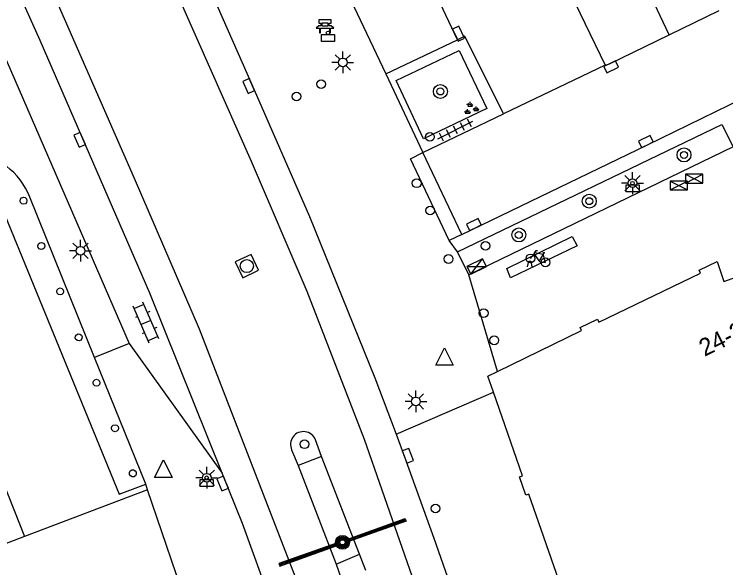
# Model space of a CAD drawing. Extents: x 132998 to 136004, y 396998 to 398512.
# Drawn here: x 134411.25 to 134452.04, y 397301.28 to 397333.02 of the extents above; entities that cross this region are included whole.
import ezdxf

# ---------------------------------------------------------------- set-up
doc = ezdxf.new("R2010")
doc.units = 0
for name, color, linetype in [('gg-anno-huisnummerreeks BGT', 7, 'Continuous'), ('gg-bbg-hoofdgebouw', 7, 'Continuous'), ('gg-bbg-onder overbouw', 7, 'Continuous'), ('gg-bbg-pand overbouw', 7, 'Continuous'), ('gg-bbg-pilaar onder overbouw', 7, 'Continuous'), ('gg-bbg-tussenscheiding', 7, 'Continuous'), ('gg-knt-verharding', 7, 'Continuous'), ('gg-knt-verharding nz', 7, 'Continuous'), ('gt-grn-weggrens', 7, 'Continuous'), ('gt-knt-lijn portaal', 7, 'Continuous'), ('gt-symb-afvalbak', 7, 'Continuous'), ('gt-symb-bank', 7, 'Continuous'), ('gt-symb-boom', 7, 'Continuous'), ('gt-symb-elektrakast', 7, 'Continuous'), ('gt-symb-fietsenrek', 7, 'Continuous'), ('gt-symb-groenvak', 7, 'Continuous'), ('gt-symb-kast', 7, 'Continuous'), ('gt-symb-klinker verharding', 7, 'Continuous'), ('gt-symb-kolk', 7, 'Continuous'), ('gt-symb-lichtmast', 7, 'Continuous'), ('gt-symb-paal', 7, 'Continuous'), ('gt-symb-portaalmast', 7, 'Continuous'), ('gt-symb-rioolschacht', 7, 'Continuous'), ('gt-symb-tegel verharding', 7, 'Continuous'), ('gt-symb-verkeersbordpaal', 7, 'Continuous'), ('gt-symb-verkeersregelinstallatiepaal', 7, 'Continuous'), ('gt-symb-waterafsluiter', 7, 'Continuous')]:
    doc.layers.add(name, color=color, linetype=linetype)

# ---------------------------------------------------------------- blocks, each defined once
blk = doc.blocks.new('gt0-KAST')
at = {"layer": 'gt-symb-kast'}
for p, q in [((-0.501, -0.249), (0.501, 0.249)), ((-0.501, 0.249), (0.501, -0.249))]:
    blk.add_line(p, q, dxfattribs=at)
blk.add_lwpolyline([(0.501, 0.249), (-0.501, 0.249), (-0.501, -0.249), (0.501, -0.249)], close=True, dxfattribs=at)
blk = doc.blocks.new('gt0-BOOM')
at = {"layer": 'gt-symb-boom'}
for radius in [0.4, 0.2]:
    blk.add_circle((0, 0), radius, dxfattribs=at)
blk = doc.blocks.new('gt0-KOLK')
at = {"layer": 'gt-symb-kolk'}
blk.add_lwpolyline([(0, 0), (0.375, 0), (0.375, 0.4), (-0.375, 0.4), (-0.375, 0), (0, 0)], dxfattribs=at)
blk = doc.blocks.new('gt0-PAAL')
at = {"layer": 'gt-symb-paal'}
blk.add_circle((0, 0), 0.25, dxfattribs=at)
blk = doc.blocks.new('gt0-ABAK')
at = {"layer": 'gt-symb-afvalbak'}
blk.add_lwpolyline([(0.375, -0.5), (-0.375, -0.5), (-0.375, -0.1), (0.375, -0.1)], close=True, dxfattribs=at)
blk.add_circle((0, 0), 0.1, dxfattribs=at)
blk = doc.blocks.new('gt0-LMAST')
at = {"layer": 'gt-symb-lichtmast'}
for p, q in [((-0.182, 0.173), (-0.447, 0.438)), ((-0.005, 0.246), (-0.005, 0.621)), ((0.172, 0.173), (0.437, 0.438)), ((-0.255, -0.004), (-0.63, -0.004)), ((-0.182, -0.181), (-0.447, -0.446)), ((-0.005, -0.254), (-0.005, -0.629)), ((0.437, -0.446), (0.172, -0.181)), ((0.245, -0.004), (0.62, -0.004))]:
    blk.add_line(p, q, dxfattribs=at)
blk.add_circle((-0.005, -0.004), 0.25, dxfattribs=at)
blk = doc.blocks.new('gt0-VPAAL')
at = {"layer": 'gt-symb-verkeersbordpaal'}
blk.add_circle((0, 0), 0.25, dxfattribs=at)
blk = doc.blocks.new('gt0-TEG1')
at = {"layer": 'gt-symb-tegel verharding'}
for p, q in [((-1.125, 0), (1.125, 0)), ((-0.9, -0.25), (-0.9, 0.25)), ((-0.45, -0.25), (-0.45, 0.25)), ((0, -0.25), (0, 0.25)), ((0.45, -0.25), (0.45, 0.25)), ((0.9, -0.25), (0.9, 0.25))]:
    blk.add_line(p, q, dxfattribs=at)
blk = doc.blocks.new('gt0-GRVAK')
at = {"layer": 'gt-symb-groenvak'}
for p, q in [((-0.11, 0.189), (-0.228, 0.24)), ((-0.182, 0.153), (0.088, 0.153)), ((-0.091, 0.211), (-0.156, 0.322)), ((-0.047, 0.214), (-0.047, 0.393)), ((-0.004, 0.211), (0.061, 0.322)), ((0.015, 0.189), (0.133, 0.24)), ((0.262, -0.052), (0.197, 0.059)), ((0.305, -0.049), (0.305, 0.13)), ((0.349, -0.052), (0.414, 0.059)), ((-0.245, -0.228), (-0.363, -0.177)), ((-0.318, -0.264), (-0.047, -0.264)), ((-0.226, -0.206), (-0.291, -0.095)), ((-0.183, -0.203), (-0.183, -0.024)), ((-0.139, -0.206), (-0.074, -0.095)), ((-0.12, -0.228), (-0.002, -0.177)), ((0.243, -0.074), (0.125, -0.023)), ((0.17, -0.11), (0.441, -0.11)), ((0.368, -0.074), (0.486, -0.023))]:
    blk.add_line(p, q, dxfattribs=at)
blk = doc.blocks.new('gt0-WAFSL')
at = {"layer": 'gt-symb-waterafsluiter'}
for p, q in [((-0.5, -0.333), (0, 0.667)), ((0, 0.667), (0.5, -0.333)), ((0.5, -0.333), (-0.5, -0.333))]:
    blk.add_line(p, q, dxfattribs=at)
blk = doc.blocks.new('gt0-FREK')
at = {"layer": 'gt-symb-fietsenrek'}
for p, q in [((0.259, 0.762), (0.294, 0.823)), ((0.294, 0.823), (0.767, 0.714)), ((0.757, 0.841), (0.866, 0.816)), ((0.767, 0.714), (0.84, 0.822)), ((0.54, 0.335), (0.259, 0.762)), ((0.767, 0.714), (0.54, 0.335)), ((0.895, 0.252), (0.767, 0.714))]:
    blk.add_line(p, q, dxfattribs=at)
for points in [[(0.294, 0.823), (0.36, 0.937), (0.452, 0.935)], [(0.036, 0.476), (0.228, 0.708), (0.259, 0.762)], [(-0.124, 0), (-0.047, 0.312), (0.053, 0.312), (0.12, 0)], [(0.54, 0.335), (0.555, 0.305), (0.895, 0.252)]]:
    blk.add_lwpolyline(points, dxfattribs=at)
for centre in [(0.036, 0.476), (0.895, 0.252)]:
    blk.add_circle(centre, 0.252, dxfattribs=at)
blk = doc.blocks.new('gt0-EKAST')
at = {"layer": 'gt-symb-elektrakast'}
for p, q in [((-0.501, -0.249), (0.501, 0.249)), ((-0.501, 0.249), (0.501, -0.249))]:
    blk.add_line(p, q, dxfattribs=at)
blk.add_lwpolyline([(0.501, 0.249), (-0.501, 0.249), (-0.501, -0.249), (0.501, -0.249)], close=True, dxfattribs=at)
blk = doc.blocks.new('gt0-BANK')
at = {"layer": 'gt-symb-bank'}
for p, q in [((-0.243, 0.547), (-0.243, 0.412)), ((0.244, 0.487), (0.244, 0.547)), ((-0.504, 0.274), (-0.322, 0.274)), ((-0.314, 0.265), (-0.314, 0.007)), ((-0.308, 0), (-0.266, 0)), ((-0.258, 0.009), (-0.258, 0.265)), ((-0.251, 0.274), (0.252, 0.274)), ((0.26, 0.265), (0.26, 0.007)), ((0.266, 0), (0.305, 0)), ((0.311, 0.007), (0.311, 0.265)), ((0.319, 0.274), (0.501, 0.274))]:
    blk.add_line(p, q, dxfattribs=at)
for points in [[(-0.362, 0.761), (-0.362, 0.554), (-0.251, 0.554)], [(0.252, 0.554), (0.359, 0.554), (0.359, 0.761), (-0.362, 0.761)], [(-0.251, 0.404), (-0.362, 0.404), (-0.504, 0.274)], [(0.501, 0.274), (0.359, 0.404), (0.244, 0.404)]]:
    blk.add_lwpolyline(points, dxfattribs=at)
for centre, start, end in [((-0.308, 0.007), 180, 270), ((0.266, 0.007), 180, 270), ((0.305, 0.007), 270, 0)]:
    blk.add_arc(centre, 0.00643, start, end, dxfattribs=at)
for points, degree in [([(-0.251, 0.554), (-0.243, 0.553), (-0.243, 0.547)], 2), ([(-0.243, 0.412), (-0.243, 0.404), (-0.251, 0.404)], 2), ([(-0.18, 0.554), (0, 0.554), (0.18, 0.554), (0.189, 0.553), (0.189, 0.547), (0.189, 0.48), (0.189, 0.412), (0.189, 0.404), (0.18, 0.404), (0, 0.404), (-0.18, 0.404), (-0.188, 0.404), (-0.188, 0.412), (-0.188, 0.48), (-0.188, 0.547), (-0.186, 0.554), (-0.18, 0.554)], 3), ([(0.244, 0.547), (0.245, 0.554), (0.252, 0.554)], 2), ([(0.244, 0.404), (0.244, 0.462), (0.244, 0.487)], 2), ([(-0.322, 0.274), (-0.314, 0.273), (-0.314, 0.265)], 2), ([(-0.266, 0), (-0.258, 0), (-0.258, 0.009)], 2), ([(-0.258, 0.265), (-0.257, 0.274), (-0.251, 0.274)], 2), ([(0.252, 0.274), (0.26, 0.273), (0.26, 0.265)], 2), ([(0.311, 0.265), (0.312, 0.274), (0.319, 0.274)], 2)]:
    blk.add_open_spline(points, degree=degree, dxfattribs=at)
blk = doc.blocks.new('gt0-KL1')
at = {"layer": 'gt-symb-klinker verharding'}
for p, q in [((-0.5, 0.3), (-0.5, 0.45)), ((0.5, 0.3), (0.5, 0.45)), ((-1.15, 0.3), (1.15, 0.3)), ((-1, -0.3), (-1, 0.3)), ((0, -0.3), (0, 0.3)), ((1, -0.3), (1, 0.3)), ((-1.15, -0.3), (1.15, -0.3)), ((-0.5, -0.45), (-0.5, -0.3)), ((0.5, -0.45), (0.5, -0.3))]:
    blk.add_line(p, q, dxfattribs=at)
blk = doc.blocks.new('gt0-RS')
at = {"layer": 'gt-symb-rioolschacht'}
blk.add_lwpolyline([(-0.5, -0.5), (0.5, -0.5), (0.5, 0.5), (-0.5, 0.5)], close=True, dxfattribs=at)
blk.add_circle((0, 0), 0.375, dxfattribs=at)
blk = doc.blocks.new('gt0-VIPAAL')
at = {"layer": 'gt-symb-verkeersregelinstallatiepaal'}
blk.add_circle((0, 0), 0.25, dxfattribs=at)
blk = doc.blocks.new('gt0-PORTM')
at = {"layer": 'gt-symb-portaalmast'}
for radius in [0.4, 0.33, 0.27, 0.21, 0.15]:
    blk.add_circle((0, 0), radius, dxfattribs=at)

msp = doc.modelspace()

# ---------------------------------------------------------------- linework, layer by layer
at = {"layer": 'gg-bbg-hoofdgebouw'}
msp.add_line((134418.898, 397305.749), (134418.79, 397306.07), dxfattribs=at)
for points in [[(134438.944, 397312.541), (134443.772, 397314.882), (134443.69, 397315.053), (134444.685, 397315.53), (134444.768, 397315.361), (134450.586, 397318.181), (134450.504, 397318.353), (134451.537, 397318.846), (134451.935, 397317.694), (134453.88, 397318.407), (134453.265, 397319.687), (134455.138, 397320.588), (134455.227, 397320.414), (134461.577, 397323.479), (134461.494, 397323.65), (134462.477, 397324.128), (134462.39, 397324.308), (134463.007, 397324.609)], [(134438.716, 397311.345), (134438.391, 397312.273), (134438.944, 397312.541)], [(134448.862, 397280.734), (134447.41, 397286.241), (134447.226, 397286.191), (134446.939, 397287.252), (134447.097, 397287.298), (134445.221, 397292.667), (134445.041, 397292.605), (134444.685, 397293.646), (134444.858, 397293.708), (134442.987, 397299.086), (134442.805, 397299.029), (134442.446, 397300.069), (134442.626, 397300.131), (134440.748, 397305.51), (134440.575, 397305.453), (134440.211, 397306.494), (134440.391, 397306.557), (134438.716, 397311.345)], [(134424.075, 397290.429), (134420.525, 397300.936), (134418.898, 397305.749)]]:
    msp.add_lwpolyline(points, dxfattribs=at)
at = {"layer": 'gg-bbg-onder overbouw'}
msp.add_lwpolyline([(134410.56, 397321.89), (134417.26, 397305.5), (134418.79, 397306.07)], dxfattribs=at)
at = {"layer": 'gg-bbg-pand overbouw'}
for p, q in [((134415.854, 397313.337), (134412.14, 397322.53)), ((134418.79, 397306.07), (134415.854, 397313.337))]:
    msp.add_line(p, q, dxfattribs=at)
msp.add_arc((134408.36, 397321.068), 4.053, 21.1507, 84.696, dxfattribs=at)
at = {"layer": 'gg-bbg-pilaar onder overbouw'}
for points in [[(134411.953, 397322.435), (134411.984, 397322.336), (134411.962, 397322.235), (134411.892, 397322.158), (134411.794, 397322.127), (134411.693, 397322.149), (134411.616, 397322.219), (134411.585, 397322.318), (134411.607, 397322.419), (134411.677, 397322.495), (134411.775, 397322.527), (134411.876, 397322.505), (134411.953, 397322.435)], [(134412.988, 397319.816), (134413.006, 397319.714), (134412.97, 397319.617), (134412.891, 397319.55), (134412.789, 397319.532), (134412.691, 397319.568), (134412.625, 397319.648), (134412.607, 397319.75), (134412.643, 397319.847), (134412.722, 397319.913), (134412.824, 397319.931), (134412.922, 397319.895), (134412.988, 397319.816)], [(134413.885, 397317.327), (134413.985, 397317.3), (134414.059, 397317.227), (134414.085, 397317.127), (134414.059, 397317.027), (134413.985, 397316.953), (134413.885, 397316.927), (134413.785, 397316.953), (134413.712, 397317.027), (134413.685, 397317.127), (134413.712, 397317.227), (134413.785, 397317.3), (134413.885, 397317.327)], [(134415.101, 397314.62), (134415.143, 397314.525), (134415.133, 397314.422), (134415.073, 397314.338), (134414.979, 397314.296), (134414.876, 397314.306), (134414.792, 397314.366), (134414.749, 397314.46), (134414.759, 397314.563), (134414.819, 397314.647), (134414.913, 397314.69), (134415.016, 397314.68), (134415.101, 397314.62)], [(134416.168, 397311.888), (134416.141, 397311.788), (134416.068, 397311.715), (134415.968, 397311.688), (134415.868, 397311.715), (134415.795, 397311.788), (134415.768, 397311.888), (134415.795, 397311.988), (134415.868, 397312.061), (134415.968, 397312.088), (134416.068, 397312.061), (134416.141, 397311.988), (134416.168, 397311.888)], [(134417.029, 397309.483), (134417.129, 397309.456), (134417.202, 397309.383), (134417.229, 397309.283), (134417.202, 397309.183), (134417.129, 397309.11), (134417.029, 397309.083), (134416.929, 397309.11), (134416.856, 397309.183), (134416.829, 397309.283), (134416.856, 397309.383), (134416.929, 397309.456), (134417.029, 397309.483)], [(134417.905, 397306.834), (134417.993, 397306.889), (134418.096, 397306.892), (134418.187, 397306.844), (134418.242, 397306.756), (134418.246, 397306.652), (134418.197, 397306.561), (134418.109, 397306.506), (134418.006, 397306.503), (134417.914, 397306.551), (134417.86, 397306.639), (134417.856, 397306.743), (134417.905, 397306.834)]]:
    msp.add_lwpolyline(points, dxfattribs=at)
at = {"layer": 'gg-bbg-tussenscheiding'}
for p, q in [((134404.377, 397321.781), (134411.847, 397303.083)), ((134418.898, 397305.749), (134411.847, 397303.083)), ((134411.847, 397303.083), (134409.637, 397302.246))]:
    msp.add_line(p, q, dxfattribs=at)
at = {"layer": 'gg-knt-verharding'}
for p, q in [((134432.556, 397329.594), (134436.66, 397331.559)), ((134410.608, 397330.845), (134417.849, 397314.143)), ((134432.556, 397329.594), (134434.682, 397325.086)), ((134434.682, 397325.086), (134439.29, 397327.304)), ((134436.907, 397320.399), (134434.682, 397325.086)), ((134436.907, 397320.399), (134436.186, 397320.048)), ((134437.301, 397318.079), (134436.665, 397319.4)), ((134417.849, 397314.143), (134423.178, 397306.709)), ((134428.867, 397307.658), (134428.515, 397308.614)), ((134427.154, 397308.052), (134427.526, 397307.155)), ((134428.867, 397307.658), (134427.526, 397307.155)), ((134431.042, 397302.058), (134428.867, 397307.658)), ((134427.526, 397307.155), (134429.698, 397301.489)), ((134429.698, 397301.489), (134431.042, 397302.058)), ((134431.415, 397301.127), (134431.042, 397302.058)), ((134429.698, 397301.489), (134430.031, 397300.557))]:
    msp.add_line(p, q, dxfattribs=at)
for points in [[(134436.907, 397320.399), (134447.541, 397325.541), (134457.735, 397330.503), (134464.523, 397333.73), (134485.17, 397343.735), (134491.461, 397346.8), (134505.719, 397353.592)], [(134431.272, 397342.805), (134427.232, 397340.81), (134432.556, 397329.594)], [(134419.497, 397341.183), (134424.868, 397328.988), (134428.177, 397321.417), (134431.924, 397312.166), (134433.138, 397308.934)], [(134423.178, 397306.709), (134419.03, 397317.03), (134412.732, 397331.512), (134411.389, 397334.553)], [(134439.29, 397327.304), (134437.074, 397331.757), (134436.66, 397331.559)], [(134433.135, 397329.217), (134436.747, 397330.938), (134438.341, 397327.625), (134434.716, 397325.87), (134433.135, 397329.217)], [(134436.665, 397319.4), (134451.816, 397326.706), (134452.452, 397325.411), (134437.301, 397318.079)], [(134436.186, 397320.048), (134433.96, 397324.739), (134434.682, 397325.086)], [(134433.138, 397308.934), (134433.625, 397307.637), (134435.312, 397302.974), (134437.111, 397297.81)], [(134426.697, 397297.277), (134424.34, 397303.82), (134423.178, 397306.709)]]:
    msp.add_lwpolyline(points, dxfattribs=at)
msp.add_arc((134427.826, 397308.354), 0.737, 20.6662, 204.2083, dxfattribs=at)
at = {"layer": 'gg-knt-verharding nz'}
for p, q in [((134448.785, 397331.837), (134439.195, 397352.422)), ((134448.785, 397331.837), (134451.666, 397333.235)), ((134445.133, 397330.098), (134439.29, 397327.304)), ((134417.849, 397314.143), (134415.854, 397313.337))]:
    msp.add_line(p, q, dxfattribs=at)
for points in [[(134448.338, 397249.867), (134446.408, 397258.505), (134443.599, 397269.635), (134441.438, 397277.631), (134437.494, 397290.868), (134435.387, 397297.027), (134431.335, 397308.642), (134428.039, 397317.125), (134424.851, 397324.58), (134415.451, 397345.813), (134387.249, 397409.187), (134383.791, 397416.912), (134375.501, 397436.069), (134366.613, 397456.113), (134359.886, 397471.196)], [(134442.125, 397248.597), (134439.871, 397258.559), (134435.927, 397273.741), (134432.739, 397284.979), (134428.525, 397297.783), (134421.88, 397314.964), (134418.152, 397323.608), (134409.022, 397344.408), (134388.437, 397390.655), (134376.875, 397416.804), (134368.401, 397436.036), (134357.38, 397460.834), (134354.031, 397468.621)], [(134435.325, 397350.563), (134442.795, 397334.939), (134445.133, 397330.098)], [(134436.66, 397331.559), (134431.845, 397341.756), (134431.272, 397342.805)], [(134445.133, 397330.098), (134445.376, 397330.182), (134448.785, 397331.837)], [(134439.691, 397317.909), (134439.485, 397318.438), (134443.227, 397320.272), (134443.52, 397319.74), (134439.691, 397317.909)]]:
    msp.add_lwpolyline(points, dxfattribs=at)
at = {"layer": 'gt-grn-weggrens'}
for p, q in [((134436.665, 397319.4), (134436.186, 397320.048)), ((134438.944, 397312.541), (134437.301, 397318.079)), ((134433.138, 397308.934), (134438.716, 397311.345))]:
    msp.add_line(p, q, dxfattribs=at)
at = {"layer": 'gt-knt-lijn portaal'}
for points in [[(134430.32, 397302.91), (134433.669, 397304.102), (134433.686, 397304.055), (134430.336, 397302.863), (134430.32, 397302.91)], [(134430.353, 397302.816), (134433.702, 397304.008), (134433.719, 397303.961), (134430.37, 397302.769), (134430.353, 397302.816)], [(134429.773, 397302.715), (134426.423, 397301.522), (134426.44, 397301.475), (134429.789, 397302.668), (134429.773, 397302.715)], [(134429.806, 397302.621), (134426.457, 397301.428), (134426.474, 397301.38), (134429.823, 397302.574), (134429.806, 397302.621)]]:
    msp.add_lwpolyline(points, dxfattribs=at)

# ---------------------------------------------------------------- block references
at = {"layer": 'gt-symb-afvalbak'}
for p in [(134429.241, 397331.952), (134446.694, 397323.334), (134422.287, 397306.446)]:
    msp.add_blockref('gt0-ABAK', p, dxfattribs=at)
at = {"layer": 'gt-symb-bank'}
msp.add_blockref('gt0-BANK', (134429.066, 397331.948), dxfattribs=at)
at = {"layer": 'gt-symb-boom'}
for p in [(134435.678, 397328.593), (134449.643, 397324.954), (134444.213, 397322.303), (134440.174, 397320.366)]:
    msp.add_blockref('gt0-BOOM', p, dxfattribs=at)
at = {"layer": 'gt-symb-elektrakast', "rotation": 25.825209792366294}
msp.add_blockref('gt0-EKAST', (134437.759, 397318.558), dxfattribs=at)
at = {"layer": 'gt-symb-fietsenrek'}
msp.add_blockref('gt0-FREK', (134440.803, 397318.543), dxfattribs=at)
at = {"layer": 'gt-symb-groenvak'}
msp.add_blockref('gt0-GRVAK', (134437.425, 397327.604), dxfattribs=at)
at = {"layer": 'gt-symb-kast'}
for p in [(134450.225, 397323.593), (134449.351, 397323.201)]:
    msp.add_blockref('gt0-KAST', p, dxfattribs=at)
at = {"layer": 'gt-symb-klinker verharding', "rotation": 113.2061145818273}
msp.add_blockref('gt0-KL1', (134418.807, 397315.341), dxfattribs=at)
at = {"layer": 'gt-symb-kolk'}
for p, rotation in [((134436.536, 397331.824), -64.97272120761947), ((134445.376, 397330.182), -154.10085101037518), ((134424.868, 397328.988), 113.69497104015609), ((134414.816, 397325.738), -66.5379997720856), ((134447.541, 397325.541), 25.847610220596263), ((134437.686, 397320.778), 25.79602649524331), ((134433.625, 397307.637), -69.44395478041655), ((134423.385, 397306.193), 111.89715057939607)]:
    msp.add_blockref('gt0-KOLK', p, dxfattribs=dict(at, rotation=rotation))
at = {"layer": 'gt-symb-lichtmast'}
for p in [(134430.088, 397330.263), (134446.699, 397323.338), (134415.052, 397319.465), (134434.282, 397310.827), (134422.292, 397306.45)]:
    msp.add_blockref('gt0-LMAST', p, dxfattribs=at)
at = {"layer": 'gt-symb-paal'}
for p in [(134428.846, 397329.013), (134427.435, 397328.302), (134434.319, 397323.329), (134435.097, 397321.771), (134438.159, 397315.883), (134438.767, 397314.324)]:
    msp.add_blockref('gt0-PAAL', p, dxfattribs=at)
at = {"layer": 'gt-symb-portaalmast'}
msp.add_blockref('gt0-PORTM', (134430.071, 397302.741), dxfattribs=at)
at = {"layer": 'gt-symb-rioolschacht', "rotation": 115.41160072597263}
msp.add_blockref('gt0-RS', (134424.587, 397318.581), dxfattribs=at)
at = {"layer": 'gt-symb-tegel verharding', "rotation": 26.66750217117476}
msp.add_blockref('gt0-TEG1', (134436.542, 397326.378), dxfattribs=at)
at = {"layer": 'gt-symb-verkeersbordpaal'}
for p in [(134435.08, 397325.99), (134438.267, 397319.745), (134436.15, 397318.987), (134427.888, 397308.363)]:
    msp.add_blockref('gt0-VPAAL', p, dxfattribs=at)
at = {"layer": 'gt-symb-verkeersregelinstallatiepaal'}
for p in [(134435.403, 397304.68), (134430.071, 397302.741)]:
    msp.add_blockref('gt0-VIPAAL', p, dxfattribs=at)
at = {"layer": 'gt-symb-waterafsluiter'}
for p in [(134435.917, 397313.232), (134419.8, 397306.801)]:
    msp.add_blockref('gt0-WAFSL', p, dxfattribs=at)

# ---------------------------------------------------------------- texts
at = {"layer": 'gg-anno-huisnummerreeks BGT'}
msp.add_text('24-29', height=1, rotation=26.2, dxfattribs=at).set_placement((134450.818, 397313.374))

doc.saveas('drawing.dxf')
